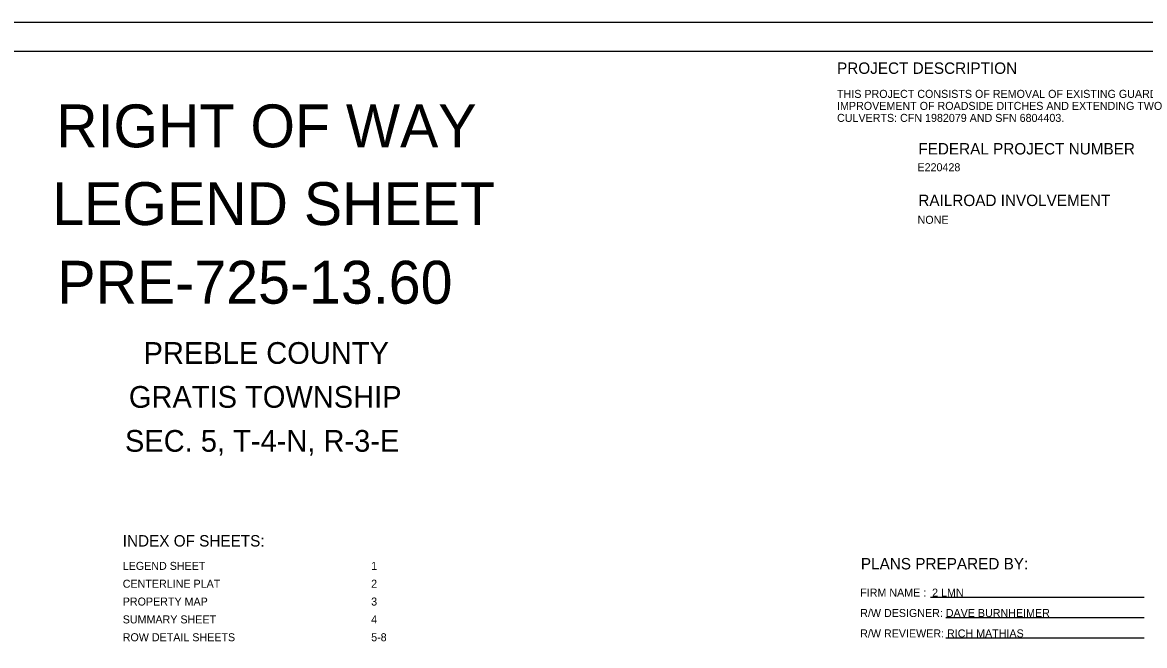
# Model space of a CAD drawing. Extents: x -8.8 to 41.4, y 0 to 34.6.
# Drawn here: x 11.94 to 31.57, y 11.1 to 22 of the extents above; entities that cross this region are included whole.
import ezdxf

# ---------------------------------------------------------------- set-up
doc = ezdxf.new("R2010")
doc.units = 0
for name, color, linetype in [('Default', 7, 'Continuous'), ('SH_Border', 7, 'Continuous'), ('SH_Cut_Line', 7, 'Continuous'), ('SH_Data', 7, 'Continuous'), ('SH_Text', 7, 'Continuous')]:
    doc.layers.add(name, color=color, linetype=linetype)

msp = doc.modelspace()

# ---------------------------------------------------------------- linework, layer by layer
at = {"layer": 'SH_Cut_Line'}
msp.add_lwpolyline([(1.5, 21.5), (33.5, 21.5), (33.5, 0.5), (1.5, 0.5)], close=True, dxfattribs=at)
at = {"layer": 'SH_Data'}
for p, q in [((27.826, 11.95), (31.563, 11.95)), ((28.09, 11.593), (31.563, 11.593)), ((28.09, 11.236), (31.563, 11.236))]:
    msp.add_line(p, q, dxfattribs=at)
at = {"layer": 'SH_Text'}
msp.add_lwpolyline([(0, 0), (34, 0), (34, 22), (0, 22)], close=True, dxfattribs=at)

# ---------------------------------------------------------------- texts
at = {"layer": 'Default'}
for s, height, p in [('FEDERAL PROJECT NUMBER', 0.2, (27.611, 19.691)), ('E220428', 0.14, (27.596, 19.398)), ('RAILROAD INVOLVEMENT', 0.2, (27.611, 18.789))]:
    msp.add_text(s, height=height, dxfattribs=at).set_placement(p)
at = {"layer": 'SH_Border'}
for s, height, p in [('RIGHT OF WAY', 0.75, (12.527, 19.816)), ('LEGEND SHEET', 0.75, (12.458, 18.457)), ('NONE', 0.14, (27.598, 18.479)), ('PRE-725-13.60', 0.75, (12.548, 17.082)), ('PREBLE COUNTY', 0.38, (14.056, 16.03)), ('GRATIS TOWNSHIP', 0.38, (13.799, 15.262)), ('SEC. 5, T-4-N, R-3-E', 0.38, (13.731, 14.493)), ('INDEX OF SHEETS:', 0.2, (13.692, 12.835)), ('LEGEND SHEET', 0.14, (13.692, 12.427)), ('1', 0.14, (18.038, 12.427)), ('CENTERLINE PLAT', 0.14, (13.692, 12.115)), ('2', 0.14, (18.038, 12.115)), ('PROPERTY MAP', 0.14, (13.692, 11.803)), ('3', 0.14, (18.038, 11.803)), ('SUMMARY SHEET', 0.14, (13.692, 11.491)), ('4', 0.14, (18.038, 11.491)), ('ROW DETAIL SHEETS', 0.14, (13.692, 11.179)), ('5-8', 0.14, (18.038, 11.179))]:
    msp.add_text(s, height=height, dxfattribs=at).set_placement(p)
at = {"layer": 'SH_Data'}
for s, height, p in [('PROJECT DESCRIPTION', 0.2, (26.189, 21.101)), ('THIS PROJECT CONSISTS OF REMOVAL OF EXISTING GUARDRAIL,', 0.14, (26.189, 20.681)), ('IMPROVEMENT OF ROADSIDE DITCHES AND EXTENDING TWO', 0.14, (26.189, 20.471)), ('CULVERTS: CFN 1982079 AND SFN 6804403.', 0.14, (26.189, 20.261)), ('PLANS PREPARED BY:', 0.2, (26.606, 12.435)), ('FIRM NAME :  2 LMN', 0.14, (26.594, 11.96)), ('R/W DESIGNER: DAVE BURNHEIMER', 0.14, (26.594, 11.603)), ('R/W REVIEWER: RICH MATHIAS', 0.14, (26.594, 11.246))]:
    msp.add_text(s, height=height, dxfattribs=at).set_placement(p)

doc.saveas('drawing.dxf')
